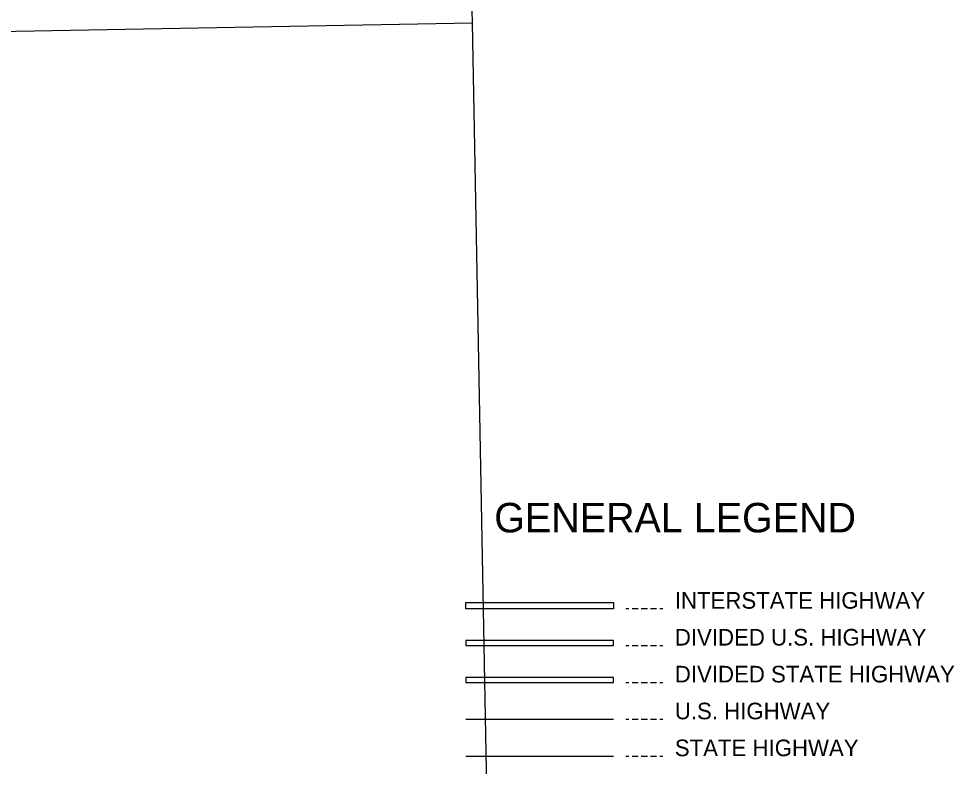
# Model space of a CAD drawing. Extents: x 2480962 to 2688785, y 277103 to 599240.
# Drawn here: x 2619318 to 2657364, y 521588 to 552003 of the extents above; entities that cross this region are included whole.
import ezdxf

# ---------------------------------------------------------------- set-up
doc = ezdxf.new("R2010")
doc.units = 0
doc.layers.add('Divided_Highway', color=7, linetype='Continuous')
doc.layers.add('Legend', color=7, linetype='Continuous')

msp = doc.modelspace()

# ---------------------------------------------------------------- linework, layer by layer
at = {"layer": 'Divided_Highway'}
for p, q in [((2637768.303, 551833.559), (2636920.042, 597288.785)), ((2598405.641, 551119.704), (2637768.303, 551833.559)), ((2638616.007, 506380.428), (2637768.303, 551833.559)), ((2638616.007, 506380.428), (2637768.303, 551833.559))]:
    msp.add_line(p, q, dxfattribs=at)
at = {"layer": 'Legend'}
for p, q in [((2637500, 528000), (2637500, 528250)), ((2637500, 528250), (2643500, 528250)), ((2643500, 528250), (2643500, 528000)), ((2643500, 528000), (2637500, 528000)), ((2643500, 526700), (2637500, 526700)), ((2637500, 526700), (2637500, 526500)), ((2643500, 526500), (2643500, 526700)), ((2637500, 526500), (2643500, 526500)), ((2643500, 525200), (2637500, 525200)), ((2637500, 525200), (2637500, 525000)), ((2643500, 525000), (2643500, 525200)), ((2637500, 525000), (2643500, 525000)), ((2637500, 523500), (2643500, 523500)), ((2637500, 522000), (2643500, 522000))]:
    msp.add_line(p, q, dxfattribs=at)
for points in [[(2644010.711, 528003.08), (2644135.711, 528003.08)], [(2644260.711, 528003.08), (2644510.711, 528003.08)], [(2644635.711, 528003.08), (2644885.711, 528003.08)], [(2645010.711, 528003.08), (2645260.711, 528003.08)], [(2645385.711, 528003.08), (2645510.711, 528003.08)], [(2644010.711, 526503.08), (2644135.711, 526503.08)], [(2644260.711, 526503.08), (2644510.711, 526503.08)], [(2644635.711, 526503.08), (2644885.711, 526503.08)], [(2645010.711, 526503.08), (2645260.711, 526503.08)], [(2645385.711, 526503.08), (2645510.711, 526503.08)], [(2644010.711, 525003.08), (2644135.711, 525003.08)], [(2644260.711, 525003.08), (2644510.711, 525003.08)], [(2644635.711, 525003.08), (2644885.711, 525003.08)], [(2645010.711, 525003.08), (2645260.711, 525003.08)], [(2645385.711, 525003.08), (2645510.711, 525003.08)], [(2644010.711, 523503.08), (2644135.711, 523503.08)], [(2644260.711, 523503.08), (2644510.711, 523503.08)], [(2644635.711, 523503.08), (2644885.711, 523503.08)], [(2645010.711, 523503.08), (2645260.711, 523503.08)], [(2645385.711, 523503.08), (2645510.711, 523503.08)], [(2644010.711, 522003.08), (2644135.711, 522003.08)], [(2644260.711, 522003.08), (2644510.711, 522003.08)], [(2644635.711, 522003.08), (2644885.711, 522003.08)], [(2645010.711, 522003.08), (2645260.711, 522003.08)], [(2645385.711, 522003.08), (2645510.711, 522003.08)]]:
    msp.add_lwpolyline(points, dxfattribs=at)

# ---------------------------------------------------------------- texts
for s, height, p in [('GENERAL LEGEND', 1200, (2638655.143, 531103.749)), ('INTERSTATE HIGHWAY', 675, (2646000, 528000)), ('DIVIDED U.S. HIGHWAY', 675, (2646000, 526500)), ('DIVIDED STATE HIGHWAY', 675, (2646000, 525000)), ('U.S. HIGHWAY', 675, (2646000, 523500)), ('STATE HIGHWAY', 675, (2646000, 522000))]:
    msp.add_text(s, height=height, dxfattribs=at).set_placement(p)

doc.saveas('drawing.dxf')
